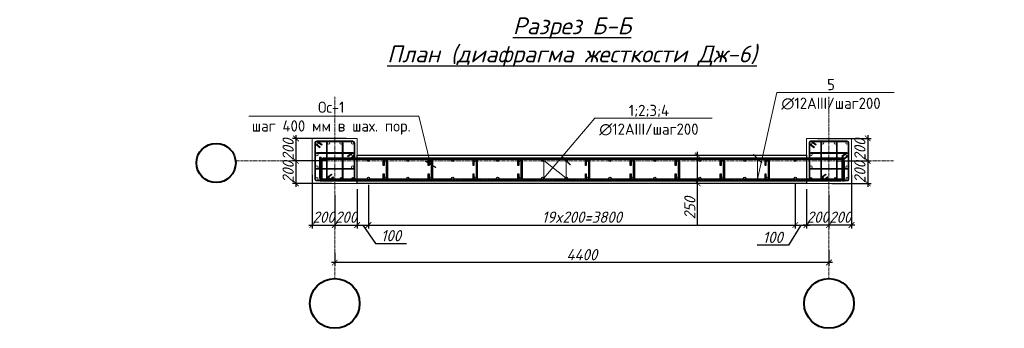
# Model space of a CAD drawing. Header units: millimetres. Extents: x -33345 to 4712671, y -3392 to 121473.
# Tile 1041 of 1056: x 4168203 to 4185736, y 66478 to 71972. Entities that reach past the tile are written whole.
import ezdxf
from ezdxf import colors
from ezdxf.entities.mleader import LeaderData, LeaderLine
from ezdxf.math import Vec2, Vec3

# ---------------------------------------------------------------- set-up
doc = ezdxf.new("R2010")
doc.units = ezdxf.units.MM
for name, pattern in [('AM_DIN_G_W050', [13.75, 9.75, -1.5, 1, -1.5]), ('ГОСТ 2.303 5', [24, 20, -1.5, 1, -1.5]), ('ГОСТ 2.303 6', [12, 8, -1.5, 1, -1.5]), ('осевая', [2, 1.25, -0.25, 0.25, -0.25])]:
    doc.linetypes.add(name, pattern=pattern)
for name, color, linetype, lineweight in [('.', 7, 'Continuous', 15), ('w-line', 7, 'Continuous', 0), ('w-Армирования', 172, 'Continuous', 30), ('КЖ_ОСИ', 1, 'Continuous', 25), ('ос КЖ', 242, 'осевая', 15)]:
    doc.layers.add(name, color=color, linetype=linetype, lineweight=lineweight)
doc.styles.add('_text', font='isocpeui.ttf')
doc.styles.add('GOST-2.304_Type-B', font='GOST Common.ttf')
doc.styles.add('GOST-2.304_Type-B_italic', font='GOST Common Italic.ttf')
doc.styles.add('X-U-RW-01$0$StyleROMANS', font='GOTHIC.TTF')
doc.dimstyles.new('A_100', dxfattribs={"dimtxt": 100, "dimasz": 50, "dimexe": 30, "dimexo": 50, "dimgap": 20, "dimtad": 1, "dimdec": 0, "dimtxsty": 'GOST-2.304_Type-B_italic', "dimblk": 'ARCHTICK', "dimcen": 0, "dimdle": 30, "dimclrd": 256, "dimclre": 256, "dimadec": 0, "dimazin": 0, "dimtfac": 1, "dimtdec": 0, "dimtmove": 0, "dimatfit": 3, "dimfxl": 1, "dimlwd": -1, "dimlwe": -1, "dimarcsym": 1})

# ---------------------------------------------------------------- blocks, each defined once
blk = doc.blocks.new('_ArchTick')
at = {"color": 0, "linetype": 'ByBlock', "const_width": 0.15}
blk.add_lwpolyline([(-0.5, -0.5), (0.5, 0.5)], dxfattribs=at)
blk = doc.blocks.new('*D836')
at = {"transparency": 16777216}
for p, q in [((4019941.6, 1526429.4), (4019941.6, 1526290.5)), ((4019971.6, 1526320.5), (4015511.6, 1526320.5)), ((4015541.6, 1526406.3), (4015541.6, 1526290.5))]:
    blk.add_line(p, q, dxfattribs=at)
at = {"layer": 'Defpoints', "color": 0, "lineweight": 0, "transparency": 16777216}
for p in [(4015541.6, 1526456.3), (4019941.6, 1526479.4), (4015541.6, 1526320.5)]:
    blk.add_point(p, dxfattribs=at)
at = {"transparency": 16777216, "xscale": 50, "yscale": 50, "zscale": 50, "rotation": 180}
blk.add_blockref('_ArchTick', (4015541.6, 1526320.5), dxfattribs=at)
at = {"transparency": 16777216, "xscale": 50, "yscale": 50, "zscale": 50}
blk.add_blockref('_ArchTick', (4019941.6, 1526320.5), dxfattribs=at)
at = {"color": 0, "transparency": 16777216, "insert": (4017741.6, 1526390.5), "char_height": 100, "attachment_point": 5, "style": 'GOST-2.304_Type-B_italic'}
blk.add_mtext('4400', dxfattribs=at)
blk = doc.blocks.new('sg')
at = {"layer": 'w-line', "color": 0, "ltscale": 100}
blk.add_lwpolyline([(-221433862, 49544442), (-221428862, 49544442), (-221428862, 49549442), (-221433862, 49549442)], close=True, dxfattribs=at)
at = {"layer": 'w-Армирования', "color": 0, "lineweight": 13, "ltscale": 100}
for points in [[(-221432986, 49548466), (-221433441, 49548827, -0.7364565), (-221433362, 49549082), (-221429362, 49549082, -0.4142136), (-221429222, 49548942), (-221429222, 49544942, -0.4142136), (-221429362, 49544802), (-221433362, 49544802, -0.4142136), (-221433502, 49544942), (-221433502, 49548942, -0.6509933), (-221433268, 49549046), (-221432831, 49548700), (-221432782, 49548762), (-221433214, 49549105, 0.651037), (-221433582, 49548942), (-221433582, 49544942, 0.4142136), (-221433362, 49544722), (-221429362, 49544722, 0.4142136), (-221429142, 49544942), (-221429142, 49548942, 0.4142136), (-221429362, 49549162), (-221433362, 49549162, 0.7364553), (-221433487, 49548761), (-221433035, 49548403)], [(-221431684, 49545420), (-221432147, 49545053, 0.7161724), (-221432062, 49544802), (-221430662, 49544802, 0.4142136), (-221430522, 49544942), (-221430522, 49548942, 0.4142136), (-221430662, 49549082), (-221432062, 49549082, 0.4142136), (-221432202, 49548942), (-221432202, 49544942, 0.6451153), (-221431970, 49544837), (-221431530, 49545186), (-221431480, 49545123), (-221431916, 49544778, -0.6474561), (-221432282, 49544942), (-221432282, 49548942, -0.4142136), (-221432062, 49549162), (-221430662, 49549162, -0.4142136), (-221430442, 49548942), (-221430442, 49544942, -0.4142136), (-221430662, 49544722), (-221432062, 49544722, -0.7402736), (-221432185, 49545124), (-221431734, 49545482)], [(-221429895, 49547398), (-221429455, 49547747, -0.6451392), (-221429222, 49547642), (-221429222, 49546242, -0.4142136), (-221429362, 49546102), (-221433362, 49546102, -0.4142136), (-221433502, 49546242), (-221433502, 49547642, -0.4142136), (-221433362, 49547782), (-221429362, 49547782, -0.7424151), (-221429285, 49547525), (-221429740, 49547164), (-221429691, 49547102), (-221429239, 49547459, 0.7402736), (-221429362, 49547862), (-221433362, 49547862, 0.4142136), (-221433582, 49547642), (-221433582, 49546242, 0.4142136), (-221433362, 49546022), (-221429362, 49546022, 0.4142136), (-221429142, 49546242), (-221429142, 49547642, 0.6474593), (-221429508, 49547806), (-221429944, 49547461)]]:
    blk.add_lwpolyline(points, format="xyb", close=True, dxfattribs=at)
for centre in [(-221433362, 49548942), (-221432062, 49548942), (-221430662, 49548942), (-221429362, 49548942), (-221433362, 49547642), (-221429362, 49547642), (-221433362, 49546242), (-221429362, 49546242), (-221433362, 49544942), (-221432062, 49544942), (-221430662, 49544942), (-221429362, 49544942)]:
    blk.add_circle(centre, 140, dxfattribs=at)
at = {"layer": 'КЖ_ОСИ', "color": 0, "linetype": 'AM_DIN_G_W050', "lineweight": 13, "ltscale": 100}
for points in [[(-221432807, 49548731), (-221433250, 49549083, 0.6274968), (-221433542, 49548942), (-221433542, 49544942, 0.4142136), (-221433362, 49544762), (-221429362, 49544762, 0.4142136), (-221429182, 49544942), (-221429182, 49548942, 0.4142136), (-221429362, 49549122), (-221433362, 49549122, 0.7016331), (-221433477, 49548804), (-221433011, 49548434)], [(-221431505, 49545154), (-221431949, 49544802, -0.6306121), (-221432242, 49544942), (-221432242, 49548942, -0.4142136), (-221432062, 49549122), (-221430662, 49549122, -0.4142136), (-221430482, 49548942), (-221430482, 49544942, -0.4142136), (-221430662, 49544762), (-221432062, 49544762, -0.6306019), (-221432202, 49545055), (-221431709, 49545451)], [(-221429715, 49547133), (-221429222, 49547529, 0.6306121), (-221429362, 49547822), (-221433362, 49547822, 0.4142136), (-221433542, 49547642), (-221433542, 49546242, 0.4142136), (-221433362, 49546062), (-221429362, 49546062, 0.4142136), (-221429182, 49546242), (-221429182, 49547642, 0.6306019), (-221429475, 49547782), (-221429919, 49547430)]]:
    blk.add_lwpolyline(points, format="xyb", dxfattribs=at)
blk = doc.blocks.new('*D837')
at = {"transparency": 16777216}
for p, q in [((4015341.6, 1527101.2), (4015341.6, 1526624.3)), ((4015541.6, 1526924.8), (4015541.6, 1526624.3)), ((4015311.6, 1526654.3), (4015571.6, 1526654.3))]:
    blk.add_line(p, q, dxfattribs=at)
at = {"layer": 'Defpoints', "color": 0, "lineweight": 0, "transparency": 16777216}
for p in [(4015341.6, 1527151.2), (4015541.6, 1526974.8), (4015541.6, 1526654.3)]:
    blk.add_point(p, dxfattribs=at)
at = {"transparency": 16777216, "xscale": 50, "yscale": 50, "zscale": 50, "rotation": 180}
blk.add_blockref('_ArchTick', (4015341.6, 1526654.3), dxfattribs=at)
at = {"transparency": 16777216, "xscale": 50, "yscale": 50, "zscale": 50}
blk.add_blockref('_ArchTick', (4015541.6, 1526654.3), dxfattribs=at)
at = {"color": 0, "transparency": 16777216, "insert": (4015441.6, 1526724.3), "char_height": 100, "attachment_point": 5, "style": 'GOST-2.304_Type-B_italic'}
blk.add_mtext('200', dxfattribs=at)
blk = doc.blocks.new('*D838')
at = {"transparency": 16777216}
for p, q in [((4015741.6, 1526974.8), (4015741.6, 1526624.3)), ((4015541.6, 1526924.8), (4015541.6, 1526624.3)), ((4015511.6, 1526654.3), (4015771.6, 1526654.3))]:
    blk.add_line(p, q, dxfattribs=at)
at = {"layer": 'Defpoints', "color": 0, "lineweight": 0, "transparency": 16777216}
for p in [(4015741.6, 1527024.8), (4015541.6, 1526974.8), (4015741.6, 1526654.3)]:
    blk.add_point(p, dxfattribs=at)
at = {"transparency": 16777216, "xscale": 50, "yscale": 50, "zscale": 50, "rotation": 180}
blk.add_blockref('_ArchTick', (4015541.6, 1526654.3), dxfattribs=at)
at = {"transparency": 16777216, "xscale": 50, "yscale": 50, "zscale": 50}
blk.add_blockref('_ArchTick', (4015741.6, 1526654.3), dxfattribs=at)
at = {"color": 0, "transparency": 16777216, "insert": (4015641.6, 1526724.3), "char_height": 100, "attachment_point": 5, "style": 'GOST-2.304_Type-B_italic'}
blk.add_mtext('200', dxfattribs=at)
blk = doc.blocks.new('*D839')
at = {"transparency": 16777216}
for p, q in [((4015741.6, 1526974.8), (4015741.6, 1526624.3)), ((4015841.9, 1527012.7), (4015841.9, 1526624.3)), ((4015711.6, 1526654.3), (4015871.9, 1526654.3)), ((4015791.8, 1526654.3), (4015903.6, 1526489.3)), ((4015903.6, 1526489.3), (4016181.7, 1526489.3))]:
    blk.add_line(p, q, dxfattribs=at)
at = {"layer": 'Defpoints', "color": 0, "lineweight": 0, "transparency": 16777216}
for p in [(4015741.6, 1527024.8), (4015841.9, 1527062.7), (4015841.9, 1526654.3)]:
    blk.add_point(p, dxfattribs=at)
at = {"transparency": 16777216, "xscale": 50, "yscale": 50, "zscale": 50, "rotation": 180}
blk.add_blockref('_ArchTick', (4015741.6, 1526654.3), dxfattribs=at)
at = {"transparency": 16777216, "xscale": 50, "yscale": 50, "zscale": 50}
blk.add_blockref('_ArchTick', (4015841.9, 1526654.3), dxfattribs=at)
at = {"color": 0, "transparency": 16777216, "insert": (4016042.7, 1526559.3), "char_height": 100, "attachment_point": 5, "style": 'GOST-2.304_Type-B_italic'}
blk.add_mtext('100', dxfattribs=at)
blk = doc.blocks.new('*D840')
at = {"transparency": 16777216}
for p, q in [((4015841.9, 1527012.7), (4015841.9, 1526624.3)), ((4019641.9, 1527016.5), (4019641.9, 1526624.3)), ((4015811.9, 1526654.3), (4019671.9, 1526654.3))]:
    blk.add_line(p, q, dxfattribs=at)
at = {"layer": 'Defpoints', "color": 0, "lineweight": 0, "transparency": 16777216}
for p in [(4015841.9, 1527062.7), (4019641.9, 1527066.5), (4019641.9, 1526654.3)]:
    blk.add_point(p, dxfattribs=at)
at = {"transparency": 16777216, "xscale": 50, "yscale": 50, "zscale": 50, "rotation": 180}
blk.add_blockref('_ArchTick', (4015841.9, 1526654.3), dxfattribs=at)
at = {"transparency": 16777216, "xscale": 50, "yscale": 50, "zscale": 50}
blk.add_blockref('_ArchTick', (4019641.9, 1526654.3), dxfattribs=at)
at = {"color": 0, "transparency": 16777216, "insert": (4017741.9, 1526724.3), "char_height": 100, "attachment_point": 5, "style": 'GOST-2.304_Type-B_italic'}
blk.add_mtext('19x200=3800', dxfattribs=at)
blk = doc.blocks.new('*D841')
at = {"transparency": 16777216}
for p, q in [((4019641.9, 1527016.5), (4019641.9, 1526624.3)), ((4019741.6, 1526974.8), (4019741.6, 1526624.3)), ((4019691.8, 1526654.3), (4019580.5, 1526474.5)), ((4019611.9, 1526654.3), (4019771.6, 1526654.3)), ((4019580.5, 1526474.5), (4019302.4, 1526474.5))]:
    blk.add_line(p, q, dxfattribs=at)
at = {"layer": 'Defpoints', "color": 0, "lineweight": 0, "transparency": 16777216}
for p in [(4019641.9, 1527066.5), (4019741.6, 1527024.8), (4019741.6, 1526654.3)]:
    blk.add_point(p, dxfattribs=at)
at = {"transparency": 16777216, "xscale": 50, "yscale": 50, "zscale": 50, "rotation": 180}
blk.add_blockref('_ArchTick', (4019641.9, 1526654.3), dxfattribs=at)
at = {"transparency": 16777216, "xscale": 50, "yscale": 50, "zscale": 50}
blk.add_blockref('_ArchTick', (4019741.6, 1526654.3), dxfattribs=at)
at = {"color": 0, "transparency": 16777216, "insert": (4019441.4, 1526544.5), "char_height": 100, "attachment_point": 5, "style": 'GOST-2.304_Type-B_italic'}
blk.add_mtext('100', dxfattribs=at)
blk = doc.blocks.new('*D842')
at = {"transparency": 16777216}
for p, q in [((4018772.6, 1526994.8), (4018772.6, 1527304.8)), ((4018771.8, 1527274.8), (4018742.6, 1527274.8)), ((4018771.8, 1527024.8), (4018742.6, 1527024.8)), ((4018772.6, 1526656.2), (4018772.6, 1527024.8))]:
    blk.add_line(p, q, dxfattribs=at)
at = {"layer": 'Defpoints', "color": 0, "lineweight": 0, "transparency": 16777216}
for p in [(4018772.6, 1527274.8), (4018821.8, 1527274.8), (4018821.8, 1527024.8)]:
    blk.add_point(p, dxfattribs=at)
at = {"transparency": 16777216, "xscale": 50, "yscale": 50, "zscale": 50}
for p, rotation in [((4018772.6, 1527274.8), 90), ((4018772.6, 1527024.8), 270)]:
    blk.add_blockref('_ArchTick', p, dxfattribs=dict(at, rotation=rotation))
at = {"color": 0, "transparency": 16777216, "insert": (4018702.6, 1526804.8), "char_height": 100, "attachment_point": 5, "rotation": 90, "style": 'GOST-2.304_Type-B_italic'}
blk.add_mtext('250', dxfattribs=at)
blk = doc.blocks.new('*D817')
at = {"transparency": 16777216}
for p, q in [((4015643.2, 1527424.8), (4015166.2, 1527424.8)), ((4015196.2, 1527454.8), (4015196.2, 1527194.8)), ((4015466.8, 1527224.8), (4015166.2, 1527224.8))]:
    blk.add_line(p, q, dxfattribs=at)
at = {"layer": 'Defpoints', "color": 0, "lineweight": 0, "transparency": 16777216}
for p in [(4015693.2, 1527424.8), (4015196.2, 1527224.8), (4015516.8, 1527224.8)]:
    blk.add_point(p, dxfattribs=at)
at = {"transparency": 16777216, "xscale": 50, "yscale": 50, "zscale": 50}
for p, rotation in [((4015196.2, 1527424.8), 90), ((4015196.2, 1527224.8), 270)]:
    blk.add_blockref('_ArchTick', p, dxfattribs=dict(at, rotation=rotation))
at = {"color": 0, "transparency": 16777216, "insert": (4015126.2, 1527324.8), "char_height": 100, "attachment_point": 5, "rotation": 90, "style": 'GOST-2.304_Type-B_italic'}
blk.add_mtext('200', dxfattribs=at)
blk = doc.blocks.new('*D818')
at = {"transparency": 16777216}
for p, q in [((4015466.8, 1527224.8), (4015166.2, 1527224.8)), ((4015196.2, 1527254.8), (4015196.2, 1526994.8)), ((4015516.8, 1527024.8), (4015166.2, 1527024.8))]:
    blk.add_line(p, q, dxfattribs=at)
at = {"layer": 'Defpoints', "color": 0, "lineweight": 0, "transparency": 16777216}
for p in [(4015516.8, 1527224.8), (4015196.2, 1527024.8), (4015566.8, 1527024.8)]:
    blk.add_point(p, dxfattribs=at)
at = {"transparency": 16777216, "xscale": 50, "yscale": 50, "zscale": 50}
for p, rotation in [((4015196.2, 1527224.8), 90), ((4015196.2, 1527024.8), 270)]:
    blk.add_blockref('_ArchTick', p, dxfattribs=dict(at, rotation=rotation))
at = {"color": 0, "transparency": 16777216, "insert": (4015126.2, 1527124.8), "char_height": 100, "attachment_point": 5, "rotation": 90, "style": 'GOST-2.304_Type-B_italic'}
blk.add_mtext('200', dxfattribs=at)
blk = doc.blocks.new('*D819')
at = {"transparency": 16777216}
for p, q in [((4020141.6, 1527101.2), (4020141.6, 1526624.3)), ((4019941.6, 1526924.8), (4019941.6, 1526624.3)), ((4020171.6, 1526654.3), (4019911.6, 1526654.3))]:
    blk.add_line(p, q, dxfattribs=at)
at = {"layer": 'Defpoints', "color": 0, "lineweight": 0, "transparency": 16777216}
for p in [(4020141.6, 1527151.2), (4019941.6, 1526974.8), (4019941.6, 1526654.3)]:
    blk.add_point(p, dxfattribs=at)
at = {"transparency": 16777216, "xscale": 50, "yscale": 50, "zscale": 50, "rotation": 180}
blk.add_blockref('_ArchTick', (4019941.6, 1526654.3), dxfattribs=at)
at = {"transparency": 16777216, "xscale": 50, "yscale": 50, "zscale": 50}
blk.add_blockref('_ArchTick', (4020141.6, 1526654.3), dxfattribs=at)
at = {"color": 0, "transparency": 16777216, "insert": (4020041.6, 1526724.3), "char_height": 100, "attachment_point": 5, "style": 'GOST-2.304_Type-B_italic'}
blk.add_mtext('200', dxfattribs=at)
blk = doc.blocks.new('*D820')
at = {"transparency": 16777216}
for p, q in [((4019741.6, 1526974.8), (4019741.6, 1526624.3)), ((4019941.6, 1526924.8), (4019941.6, 1526624.3)), ((4019971.6, 1526654.3), (4019711.6, 1526654.3))]:
    blk.add_line(p, q, dxfattribs=at)
at = {"layer": 'Defpoints', "color": 0, "lineweight": 0, "transparency": 16777216}
for p in [(4019741.6, 1527024.8), (4019941.6, 1526974.8), (4019741.6, 1526654.3)]:
    blk.add_point(p, dxfattribs=at)
at = {"transparency": 16777216, "xscale": 50, "yscale": 50, "zscale": 50, "rotation": 180}
blk.add_blockref('_ArchTick', (4019741.6, 1526654.3), dxfattribs=at)
at = {"transparency": 16777216, "xscale": 50, "yscale": 50, "zscale": 50}
blk.add_blockref('_ArchTick', (4019941.6, 1526654.3), dxfattribs=at)
at = {"color": 0, "transparency": 16777216, "insert": (4019841.6, 1526724.3), "char_height": 100, "attachment_point": 5, "style": 'GOST-2.304_Type-B_italic'}
blk.add_mtext('200', dxfattribs=at)
blk = doc.blocks.new('*D821')
at = {"transparency": 16777216}
for p, q in [((4019840.1, 1527424.8), (4020317, 1527424.8)), ((4020287, 1527454.8), (4020287, 1527194.8)), ((4020016.5, 1527224.8), (4020317, 1527224.8))]:
    blk.add_line(p, q, dxfattribs=at)
at = {"layer": 'Defpoints', "color": 0, "lineweight": 0, "transparency": 16777216}
for p in [(4019790.1, 1527424.8), (4019966.5, 1527224.8), (4020287, 1527224.8)]:
    blk.add_point(p, dxfattribs=at)
at = {"transparency": 16777216, "xscale": 50, "yscale": 50, "zscale": 50}
for p, rotation in [((4020287, 1527424.8), 90), ((4020287, 1527224.8), 270)]:
    blk.add_blockref('_ArchTick', p, dxfattribs=dict(at, rotation=rotation))
at = {"color": 0, "transparency": 16777216, "insert": (4020217, 1527324.8), "char_height": 100, "attachment_point": 5, "rotation": 90, "style": 'GOST-2.304_Type-B_italic'}
blk.add_mtext('200', dxfattribs=at)
blk = doc.blocks.new('*D822')
at = {"transparency": 16777216}
for p, q in [((4020016.5, 1527224.8), (4020317, 1527224.8)), ((4020287, 1527254.8), (4020287, 1526994.8)), ((4019966.5, 1527024.8), (4020317, 1527024.8))]:
    blk.add_line(p, q, dxfattribs=at)
at = {"layer": 'Defpoints', "color": 0, "lineweight": 0, "transparency": 16777216}
for p in [(4019966.5, 1527224.8), (4019916.5, 1527024.8), (4020287, 1527024.8)]:
    blk.add_point(p, dxfattribs=at)
at = {"transparency": 16777216, "xscale": 50, "yscale": 50, "zscale": 50}
for p, rotation in [((4020287, 1527224.8), 90), ((4020287, 1527024.8), 270)]:
    blk.add_blockref('_ArchTick', p, dxfattribs=dict(at, rotation=rotation))
at = {"color": 0, "transparency": 16777216, "insert": (4020217, 1527124.8), "char_height": 100, "attachment_point": 5, "rotation": 90, "style": 'GOST-2.304_Type-B_italic'}
blk.add_mtext('200', dxfattribs=at)
blk = doc.blocks.new('ЫУЕР')
at = {"color": 0, "lineweight": 30, "ltscale": 12}
for points in [[(4015406.6, 1527254.8), (4015406.6, 1527073, 0.414214), (4015431.8, 1527047.8), (4020046.4, 1527047.8, 0.414214), (4020071.6, 1527073), (4020071.6, 1527254.8), (4020057.6, 1527254.8), (4020057.6, 1527073, -0.497915), (4020046.4, 1527061.8), (4015431.8, 1527061.8, -0.414214), (4015420.6, 1527073), (4015420.6, 1527254.8)], [(4015412.3, 1527044.8), (4015412.3, 1527226.6, -0.414214), (4015437.5, 1527251.8), (4020052.1, 1527251.8, -0.414214), (4020077.3, 1527226.6), (4020077.3, 1527044.8), (4020063.3, 1527044.8), (4020063.3, 1527226.6, 0.497915), (4020052.1, 1527237.8), (4015437.5, 1527237.8, 0.414214), (4015426.3, 1527226.6), (4015426.3, 1527044.8)], [(4015980.8, 1527110.8), (4015980.8, 1527071.4, 1), (4016002.4, 1527071.4), (4016002.4, 1527228.2, 1.000001), (4015980.8, 1527228.2), (4015980.8, 1527183.7), (4015972.8, 1527183.7), (4015972.8, 1527228.2, -1), (4016010.4, 1527228.2), (4016010.4, 1527071.4, -1), (4015972.8, 1527071.4), (4015972.8, 1527110.8)], [(4016380.8, 1527110.8), (4016380.8, 1527071.4, 1), (4016402.4, 1527071.4), (4016402.4, 1527228.2, 1.000001), (4016380.8, 1527228.2), (4016380.8, 1527183.7), (4016372.8, 1527183.7), (4016372.8, 1527228.2, -1), (4016410.4, 1527228.2), (4016410.4, 1527071.4, -1), (4016372.8, 1527071.4), (4016372.8, 1527110.8)], [(4016780.8, 1527110.8), (4016780.8, 1527071.4, 1), (4016802.4, 1527071.4), (4016802.4, 1527228.2, 1.000001), (4016780.8, 1527228.2), (4016780.8, 1527183.7), (4016772.8, 1527183.7), (4016772.8, 1527228.2, -1), (4016810.4, 1527228.2), (4016810.4, 1527071.4, -1), (4016772.8, 1527071.4), (4016772.8, 1527110.8)], [(4017180.8, 1527110.8), (4017180.8, 1527071.4, 1), (4017202.4, 1527071.4), (4017202.4, 1527228.2, 1.000001), (4017180.8, 1527228.2), (4017180.8, 1527183.7), (4017172.8, 1527183.7), (4017172.8, 1527228.2, -1), (4017210.4, 1527228.2), (4017210.4, 1527071.4, -1), (4017172.8, 1527071.4), (4017172.8, 1527110.8)], [(4017780.8, 1527110.8), (4017780.8, 1527071.4, 1), (4017802.4, 1527071.4), (4017802.4, 1527228.2, 1.000001), (4017780.8, 1527228.2), (4017780.8, 1527183.7), (4017772.8, 1527183.7), (4017772.8, 1527228.2, -1), (4017810.4, 1527228.2), (4017810.4, 1527071.4, -1), (4017772.8, 1527071.4), (4017772.8, 1527110.8)], [(4018180.8, 1527110.8), (4018180.8, 1527071.4, 1), (4018202.4, 1527071.4), (4018202.4, 1527228.2, 1.000001), (4018180.8, 1527228.2), (4018180.8, 1527183.7), (4018172.8, 1527183.7), (4018172.8, 1527228.2, -1), (4018210.4, 1527228.2), (4018210.4, 1527071.4, -1), (4018172.8, 1527071.4), (4018172.8, 1527110.8)], [(4018580.8, 1527110.8), (4018580.8, 1527071.4, 1), (4018602.4, 1527071.4), (4018602.4, 1527228.2, 1.000001), (4018580.8, 1527228.2), (4018580.8, 1527183.7), (4018572.8, 1527183.7), (4018572.8, 1527228.2, -1), (4018610.4, 1527228.2), (4018610.4, 1527071.4, -1), (4018572.8, 1527071.4), (4018572.8, 1527110.8)], [(4018980.8, 1527110.8), (4018980.8, 1527071.4, 1), (4019002.4, 1527071.4), (4019002.4, 1527228.2, 1.000001), (4018980.8, 1527228.2), (4018980.8, 1527183.7), (4018972.8, 1527183.7), (4018972.8, 1527228.2, -1), (4019010.4, 1527228.2), (4019010.4, 1527071.4, -1), (4018972.8, 1527071.4), (4018972.8, 1527110.8)], [(4019380.8, 1527110.8), (4019380.8, 1527071.4, 1), (4019402.4, 1527071.4), (4019402.4, 1527228.2, 1.000001), (4019380.8, 1527228.2), (4019380.8, 1527183.7), (4019372.8, 1527183.7), (4019372.8, 1527228.2, -1), (4019410.4, 1527228.2), (4019410.4, 1527071.4, -1), (4019372.8, 1527071.4), (4019372.8, 1527110.8)]]:
    blk.add_lwpolyline(points, format="xyb", close=True, dxfattribs=at)
at = {"color": 0, "linetype": 'ГОСТ 2.303 5'}
for points in [[(4020064.6, 1527254.8), (4020064.6, 1527073, -0.414214), (4020046.4, 1527054.8), (4015431.8, 1527054.8, -0.414214), (4015413.6, 1527073), (4015413.6, 1527254.8)], [(4020070.3, 1527044.8), (4020070.3, 1527226.6, 0.414214), (4020052.1, 1527244.8), (4015437.5, 1527244.8, 0.414214), (4015419.3, 1527226.6), (4015419.3, 1527044.8)]]:
    blk.add_lwpolyline(points, format="xyb", dxfattribs=at)
blk.add_lwpolyline([(4015741.6, 1527274.8), (4019741.6, 1527274.8), (4019741.6, 1527024.8), (4015741.6, 1527024.8)], close=True)
at = {"color": 0, "linetype": 'ГОСТ 2.303 6'}
for points in [[(4015976.8, 1527110.8), (4015976.8, 1527071.4, 1), (4016006.4, 1527071.4), (4016006.4, 1527228.2, 1), (4015976.8, 1527228.2), (4015976.8, 1527183.7)], [(4016376.8, 1527110.8), (4016376.8, 1527071.4, 1), (4016406.4, 1527071.4), (4016406.4, 1527228.2, 1), (4016376.8, 1527228.2), (4016376.8, 1527183.7)], [(4016776.8, 1527110.8), (4016776.8, 1527071.4, 1), (4016806.4, 1527071.4), (4016806.4, 1527228.2, 1), (4016776.8, 1527228.2), (4016776.8, 1527183.7)], [(4017176.8, 1527110.8), (4017176.8, 1527071.4, 1), (4017206.4, 1527071.4), (4017206.4, 1527228.2, 1), (4017176.8, 1527228.2), (4017176.8, 1527183.7)], [(4017776.8, 1527110.8), (4017776.8, 1527071.4, 1), (4017806.4, 1527071.4), (4017806.4, 1527228.2, 1), (4017776.8, 1527228.2), (4017776.8, 1527183.7)], [(4018176.8, 1527110.8), (4018176.8, 1527071.4, 1), (4018206.4, 1527071.4), (4018206.4, 1527228.2, 1), (4018176.8, 1527228.2), (4018176.8, 1527183.7)], [(4018576.8, 1527110.8), (4018576.8, 1527071.4, 1), (4018606.4, 1527071.4), (4018606.4, 1527228.2, 1), (4018576.8, 1527228.2), (4018576.8, 1527183.7)], [(4018976.8, 1527110.8), (4018976.8, 1527071.4, 1), (4019006.4, 1527071.4), (4019006.4, 1527228.2, 1), (4018976.8, 1527228.2), (4018976.8, 1527183.7)], [(4019376.8, 1527110.8), (4019376.8, 1527071.4, 1), (4019406.4, 1527071.4), (4019406.4, 1527228.2, 1), (4019376.8, 1527228.2), (4019376.8, 1527183.7)]]:
    blk.add_lwpolyline(points, format="xyb", dxfattribs=at)
at = {"lineweight": 40}
for centre, radius in [((4014484.8, 1527206.6), 174.7), ((4015541.6, 1525956.6), 221.5), ((4019941.6, 1525956.6), 221.5)]:
    blk.add_circle(centre, radius, dxfattribs=at)
at = {"color": 0, "lineweight": 30, "ltscale": 4}
for centre, radius in [((4015841.6, 1527228.2), 9), ((4015991.6, 1527228.2), 9), ((4016191.6, 1527228.2), 9), ((4016391.6, 1527228.2), 9), ((4016591.6, 1527228.2), 9), ((4016791.6, 1527228.2), 9), ((4016991.6, 1527228.2), 9), ((4017191.6, 1527228.2), 9), ((4017391.6, 1527228.2), 9), ((4017603.7, 1527228.2), 9), ((4017791.6, 1527228.2), 9), ((4017991.6, 1527228.2), 9), ((4018191.6, 1527228.2), 9), ((4018391.6, 1527228.2), 9), ((4018591.6, 1527228.2), 9), ((4018791.6, 1527228.2), 9), ((4018991.6, 1527228.2), 9), ((4019191.6, 1527228.2), 9), ((4019391.6, 1527228.2), 9), ((4019641.6, 1527228.2), 9), ((4015841.6, 1527071.4), 9.6), ((4015991.6, 1527071.4), 9.6), ((4016191.6, 1527071.4), 9.6), ((4016391.6, 1527071.4), 9.6), ((4016591.6, 1527071.4), 9.6), ((4016791.6, 1527071.4), 9.6), ((4016991.6, 1527071.4), 9.6), ((4017191.6, 1527071.4), 9.6), ((4017391.6, 1527071.4), 9.6), ((4017603.7, 1527071.4), 9.6), ((4017791.6, 1527071.4), 9.6), ((4017991.6, 1527071.4), 9.6), ((4018191.6, 1527071.4), 9.6), ((4018391.6, 1527071.4), 9.6), ((4018591.6, 1527071.4), 9.6), ((4018791.6, 1527071.4), 9.6), ((4018991.6, 1527071.4), 9.6), ((4019191.6, 1527071.4), 9.6), ((4019391.6, 1527071.4), 9.6), ((4019641.6, 1527071.4), 9.6)]:
    blk.add_circle(centre, radius, dxfattribs=at)
at = {"layer": 'ос КЖ', "lineweight": 15, "ltscale": 20}
for p, q in [((4015541.6, 1527795.7), (4015541.6, 1526178.1)), ((4019941.6, 1527795.7), (4019941.6, 1526178.1))]:
    blk.add_line(p, q, dxfattribs=at)
blk.add_lwpolyline([(4020517.6, 1527224.8), (4019817.1, 1527224.8), (4015807.3, 1527224.8), (4014659.5, 1527224.8)], dxfattribs=at)
at = {"lineweight": 13, "xscale": 0.07999999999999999, "yscale": 0.07999999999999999, "zscale": 0.07999999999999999}
for p in [(21730050.6, -2436530.5), (21734450.6, -2436530.5)]:
    blk.add_blockref('sg', p, dxfattribs=at)
at = {"ltscale": 20, "insert": (4017654.4, 1528281.7), "char_height": 150, "width": 7656.631, "attachment_point": 5, "style": '_text'}
blk.add_mtext('{\\LРазрез Б-Б\\PПлан (диафрагма жесткости Дж-6) }', dxfattribs=at)
for base, p1, p2, angle, picture, middle in [((4015196.2, 1527224.8), (4015693.2, 1527424.8), (4015516.8, 1527224.8), 270, '*D817', (4015196.2, 1527324.8)), ((4020287, 1527224.8), (4019790.1, 1527424.8), (4019966.5, 1527224.8), 270, '*D821', (4020287, 1527324.8)), ((4018772.6, 1527274.8), (4018821.8, 1527024.8), (4018821.8, 1527274.8), 90, '*D842', (4018851.1, 1526804.8)), ((4015196.2, 1527024.8), (4015516.8, 1527224.8), (4015566.8, 1527024.8), 270, '*D818', (4015196.2, 1527124.8)), ((4020287, 1527024.8), (4019966.5, 1527224.8), (4019916.5, 1527024.8), 270, '*D822', (4020287, 1527124.8)), ((4019941.6, 1526654.3), (4020141.6, 1527151.2), (4019941.6, 1526974.8), 180, '*D819', (4020041.6, 1526654.3)), ((4019741.6, 1526654.3), (4019941.6, 1526974.8), (4019741.6, 1527024.8), 180, '*D820', (4019841.6, 1526654.3))]:
    dim = blk.add_linear_dim(base=base, p1=p1, p2=p2, angle=angle, dimstyle='A_100', override={"dimtmove": 1})
    dim.commit()
    dim.dimension.update_dxf_attribs({"geometry": picture, "text_midpoint": middle, "dimtype": 128})
for base, p1, p2, picture, middle in [((4015541.6, 1526654.3), (4015341.6, 1527151.2), (4015541.6, 1526974.8), '*D837', (4015441.6, 1526654.3)), ((4015741.6, 1526654.3), (4015541.6, 1526974.8), (4015741.6, 1527024.8), '*D838', (4015641.6, 1526654.3)), ((4015841.9, 1526654.3), (4015741.6, 1527024.8), (4015841.9, 1527062.7), '*D839', (4015923.6, 1526489.3)), ((4019741.6, 1526654.3), (4019641.9, 1527066.5), (4019741.6, 1527024.8), '*D841', (4019560.5, 1526474.5))]:
    dim = blk.add_linear_dim(base=base, p1=p1, p2=p2, dimstyle='A_100', override={"dimtmove": 1})
    dim.commit()
    dim.dimension.update_dxf_attribs({"geometry": picture, "text_midpoint": middle, "dimtype": 128})
dim = blk.add_linear_dim(base=(4019641.9, 1526654.3), p1=(4015841.9, 1527062.7), p2=(4019641.9, 1527066.5), text='19x200=<>', dimstyle='A_100')
dim.commit()
dim.dimension.update_dxf_attribs({"geometry": '*D840', "text_midpoint": (4017741.9, 1526724.3)})
dim = blk.add_linear_dim(base=(4015541.6, 1526320.5), p1=(4019941.6, 1526479.4), p2=(4015541.6, 1526456.3), angle=180, dimstyle='A_100')
dim.commit()
dim.dimension.update_dxf_attribs({"geometry": '*D836', "text_midpoint": (4017741.6, 1526390.5)})
ml = blk.add_multileader_mtext('Standard')
ml.set_content('5\\P\\pxqc;∅12AIII/шаг200', color=256, style='GOST-2.304_Type-B')
ml.set_leader_properties()
ml.set_arrow_properties(name='ARCHTICK')
ml.build(insert=Vec2(0, 0))
ml.multileader.update_dxf_attribs({"text_left_attachment_type": 6, "text_right_attachment_type": 6, "arrow_head_size": 80})
ctx = ml.context
ctx.base_point, ctx.char_height, ctx.arrow_head_size, ctx.plane_origin = Vec3(4019486.3, 1527834.5), 100, 80, Vec3(4020187.8, 1527417.5)
ctx.left_attachment, ctx.right_attachment, ctx.text_align_type = 6, 6, 1
notes = []
notes.append((ctx, [(1, (1, 1, 0), (4019478.3, 1527834.5), (1, 0), 8, [(1, [(4019306.7, 1527244.8), (4019306.7, 1527061.8)], 0, [])])]))
ctx.mtext.insert, ctx.mtext.rotation, ctx.mtext.alignment, ctx.mtext.flow_direction = Vec3(4019959.8, 1527954.5), 6.283185, 2, 5
ml = blk.add_multileader_mtext('Standard')
ml.set_content('Ос-1\\Pшаг 400 мм в шах. пор.', color=256, style='GOST-2.304_Type-B')
ml.set_leader_properties()
ml.set_arrow_properties(name='ARCHTICK')
ml.build(insert=Vec2(0, 0))
ml.multileader.update_dxf_attribs({"text_left_attachment_type": 6, "text_right_attachment_type": 6, "arrow_head_size": 80})
ctx = ml.context
ctx.base_point, ctx.char_height, ctx.arrow_head_size, ctx.plane_origin = Vec3(4014340.4, 1527622.7), 100, 80, Vec3(4016006.3, 1527417.5)
ctx.left_attachment, ctx.right_attachment, ctx.text_align_type = 6, 6, 1
notes.append((ctx, [(0, (1, 1, 0), (4016290.5, 1527622.7), (-1, 0), 8, [(0, [(4016394.5, 1527194.7)], 0, [])])]))
ctx.mtext.insert, ctx.mtext.rotation, ctx.mtext.alignment, ctx.mtext.flow_direction = Vec3(4015510.2, 1527752.7), 6.283185, 2, 5
ml = blk.add_multileader_mtext('Standard')
ml.set_content('1;2;3;4\\P\\pxqc;∅12AIII/шаг200', color=256, style='GOST-2.304_Type-B')
ml.set_leader_properties()
ml.set_arrow_properties(name='ARCHTICK')
ml.build(insert=Vec2(0, 0))
ml.multileader.update_dxf_attribs({"text_left_attachment_type": 6, "text_right_attachment_type": 6, "arrow_head_size": 80})
ctx = ml.context
ctx.base_point, ctx.char_height, ctx.arrow_head_size, ctx.plane_origin = Vec3(4017864.9, 1527604.4), 100, 80, Vec3(4018566.4, 1527417.5)
ctx.left_attachment, ctx.right_attachment, ctx.text_align_type = 6, 6, 1
notes.append((ctx, [(1, (1, 1, 0), (4017856.9, 1527604.4), (1, 0), 8, [(3, [(4017601.5, 1527228.2), (4017601.5, 1527071.4), (4017401.5, 1527228.2), (4017401.5, 1527071.4)], 0, [])])]))
ctx.mtext.insert, ctx.mtext.rotation, ctx.mtext.alignment, ctx.mtext.flow_direction = Vec3(4018338.4, 1527724.4), 6.283185, 2, 5
for ctx, leaders in notes:
    for number, flags, end, landing, length, lines in leaders:
        leader = LeaderData()
        leader.index, (leader.has_last_leader_line, leader.has_dogleg_vector, leader.attachment_direction) = number, flags
        leader.last_leader_point, leader.dogleg_vector, leader.dogleg_length = Vec3(end), Vec3(landing), length
        for number, points, colour, breaks in lines:
            line = LeaderLine()
            line.index, line.vertices, line.color, line.breaks = number, Vec3.list(points), colors.encode_raw_color(colour), breaks
            leader.lines.append(line)
        ctx.leaders.append(leader)

msp = doc.modelspace()

# ---------------------------------------------------------------- block references
at = {"color": 177, "lineweight": 0, "true_color": 0x293189, "xscale": 2, "yscale": 2, "zscale": 2}
msp.add_blockref('ЫУЕР', (-3857269.875, -2984991.807), dxfattribs=at)

# ---------------------------------------------------------------- texts
at = {"layer": '.', "insert": (3775335.782, 71495.041, -2718483), "char_height": 300, "width": 7659.07275, "attachment_point": 1, "style": 'X-U-RW-01$0$StyleROMANS'}
msp.add_mtext('\\pi1358.97214;{\\LАрматурная сетка СГ-2\\P\\pi418.08158;}(разработана на 1 пог.м. длины)', dxfattribs=at)

doc.saveas('drawing.dxf')
